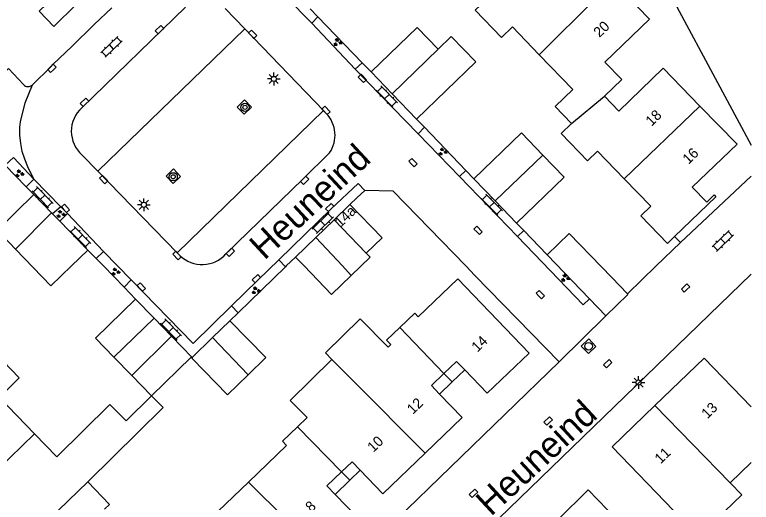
# Model space of a CAD drawing. Extents: x 136000 to 138005, y 398500 to 400500.
# Drawn here: x 137928.5 to 138000, y 399477 to 399524.4 of the extents above; entities that cross this region are included whole.
import ezdxf

# ---------------------------------------------------------------- set-up
doc = ezdxf.new("R2010")
doc.units = 0
for name, color, linetype in [('gg-afsc-muur', 7, 'Continuous'), ('gg-anno-huisnummerreeks BGT', 7, 'Continuous'), ('gg-anno-openbare ruimte label', 7, 'Continuous'), ('gg-bbg-bijgebouw', 7, 'Continuous'), ('gg-bbg-gedigitaliseerde bebouwing', 7, 'Continuous'), ('gg-bbg-gedigitaliseerde bijgebouw', 7, 'Continuous'), ('gg-bbg-hoofdgebouw', 7, 'Continuous'), ('gg-bbg-onder overbouw', 7, 'Continuous'), ('gg-bbg-pand overbouw', 7, 'Continuous'), ('gg-bbg-tussenscheiding', 7, 'Continuous'), ('gg-bbg-tussenscheiding niveau 01', 7, 'Continuous'), ('gg-knt-verharding', 7, 'Continuous'), ('gg-knt-verharding nz', 7, 'Continuous'), ('gt-bbg-plantopografie pand', 7, 'Continuous'), ('gt-grn-weggrens', 7, 'Continuous'), ('gt-symb-boom', 7, 'Continuous'), ('gt-symb-groenvak', 7, 'Continuous'), ('gt-symb-klinker verharding', 7, 'Continuous'), ('gt-symb-kolk', 7, 'Continuous'), ('gt-symb-lichtmast', 7, 'Continuous'), ('gt-symb-rioolschacht', 7, 'Continuous')]:
    doc.layers.add(name, color=color, linetype=linetype)

# ---------------------------------------------------------------- blocks, each defined once
blk = doc.blocks.new('gt0-KL1')
at = {"layer": 'gt-symb-klinker verharding'}
for p, q in [((-1.15, 0.3), (1.15, 0.3)), ((-1, -0.3), (-1, 0.3)), ((-0.5, 0.3), (-0.5, 0.45)), ((0, -0.3), (0, 0.3)), ((0.5, 0.3), (0.5, 0.45)), ((1, -0.3), (1, 0.3)), ((-1.15, -0.3), (1.15, -0.3)), ((-0.5, -0.45), (-0.5, -0.3)), ((0.5, -0.45), (0.5, -0.3))]:
    blk.add_line(p, q, dxfattribs=at)
blk = doc.blocks.new('gt0-RS')
at = {"layer": 'gt-symb-rioolschacht'}
blk.add_lwpolyline([(-0.5, -0.5), (0.5, -0.5), (0.5, 0.5), (-0.5, 0.5)], close=True, dxfattribs=at)
blk.add_circle((0, 0), 0.375, dxfattribs=at)
blk = doc.blocks.new('gt0-KOLK')
at = {"layer": 'gt-symb-kolk'}
blk.add_lwpolyline([(0, 0), (0.375, 0), (0.375, 0.4), (-0.375, 0.4), (-0.375, 0), (0, 0)], dxfattribs=at)
blk = doc.blocks.new('gt0-LMAST')
at = {"layer": 'gt-symb-lichtmast'}
for p, q in [((-0.182, 0.173), (-0.447, 0.438)), ((-0.005, 0.246), (-0.005, 0.621)), ((0.172, 0.173), (0.437, 0.438)), ((-0.255, -0.004), (-0.63, -0.004)), ((-0.182, -0.181), (-0.447, -0.446)), ((-0.005, -0.254), (-0.005, -0.629)), ((0.437, -0.446), (0.172, -0.181)), ((0.245, -0.004), (0.62, -0.004))]:
    blk.add_line(p, q, dxfattribs=at)
blk.add_circle((-0.005, -0.004), 0.25, dxfattribs=at)
blk = doc.blocks.new('gt0-GRVAK')
at = {"layer": 'gt-symb-groenvak'}
for p, q in [((-0.11, 0.189), (-0.228, 0.24)), ((-0.182, 0.153), (0.088, 0.153)), ((-0.091, 0.211), (-0.156, 0.322)), ((-0.047, 0.214), (-0.047, 0.393)), ((-0.004, 0.211), (0.061, 0.322)), ((0.015, 0.189), (0.133, 0.24)), ((0.262, -0.052), (0.197, 0.059)), ((0.305, -0.049), (0.305, 0.13)), ((0.349, -0.052), (0.414, 0.059)), ((-0.245, -0.228), (-0.363, -0.177)), ((-0.318, -0.264), (-0.047, -0.264)), ((-0.226, -0.206), (-0.291, -0.095)), ((-0.183, -0.203), (-0.183, -0.024)), ((-0.139, -0.206), (-0.074, -0.095)), ((-0.12, -0.228), (-0.002, -0.177)), ((0.243, -0.074), (0.125, -0.023)), ((0.17, -0.11), (0.441, -0.11)), ((0.368, -0.074), (0.486, -0.023))]:
    blk.add_line(p, q, dxfattribs=at)
blk = doc.blocks.new('gt0-BOOM')
at = {"layer": 'gt-symb-boom'}
for radius in [0.4, 0.2]:
    blk.add_circle((0, 0), radius, dxfattribs=at)

msp = doc.modelspace()

# ---------------------------------------------------------------- linework, layer by layer
at = {"layer": 'gg-afsc-muur'}
for p, q in [((137957.15, 399525.001), (137957.913, 399524.21)), ((137957.913, 399524.21), (137962.212, 399519.75)), ((137962.212, 399519.75), (137963.07, 399518.86)), ((137967.48, 399514.27), (137968.245, 399513.474)), ((137968.245, 399513.474), (137972.273, 399509.279)), ((137929.574, 399507.705), (137927.539, 399509.794)), ((137972.273, 399509.279), (137973.05, 399508.47)), ((137930.3, 399506.96), (137929.574, 399507.705)), ((137962.448, 399507.343), (137961.671, 399506.617)), ((137977.2, 399504.16), (137977.893, 399503.441)), ((137977.893, 399503.441), (137980.16, 399501.09)), ((137990.778, 399500), (137993.133, 399502.272)), ((137993.133, 399502.272), (137992.558, 399502.852)), ((137936.378, 399500.711), (137935.55, 399501.531)), ((137955.731, 399500.87), (137954.838, 399500)), ((137937.096, 399500), (137936.378, 399500.711)), ((137939.088, 399497.934), (137937.096, 399500)), ((137954.755, 399499.919), (137950.16, 399495.457)), ((137954.838, 399500), (137954.755, 399499.919)), ((137973.158, 399499.075), (137972.261, 399500)), ((137987.97, 399497.291), (137990.778, 399500)), ((137940.2, 399496.78), (137939.088, 399497.934)), ((137950.16, 399495.457), (137949.36, 399494.68))]:
    msp.add_line(p, q, dxfattribs=at)
msp.add_lwpolyline([(137972.261, 399500), (137965.21, 399507.268), (137962.448, 399507.343)], dxfattribs=at)
at = {"layer": 'gg-bbg-bijgebouw'}
for p, q in [((137965.111, 399516.736), (137963.07, 399518.86)), ((137967.48, 399514.27), (137965.111, 399516.736)), ((137975.125, 399506.315), (137973.05, 399508.47)), ((137930.3, 399506.96), (137932.037, 399505.163)), ((137977.2, 399504.16), (137975.125, 399506.315)), ((137932.037, 399505.163), (137932.139, 399505.058)), ((137932.139, 399505.058), (137932.83, 399504.343)), ((137932.83, 399504.343), (137935.55, 399501.531)), ((137957.707, 399502.773), (137955.731, 399500.87)), ((137955.731, 399500.87), (137956.57, 399500)), ((137984.273, 399496.817), (137980.16, 399501.09)), ((137987.97, 399497.291), (137986.45, 399498.87)), ((137940.2, 399496.78), (137941.989, 399494.932)), ((137984.273, 399496.817), (137985.868, 399495.161)), ((137941.989, 399494.932), (137943.68, 399493.186)), ((137947.669, 399493.035), (137949.36, 399494.68)), ((137943.68, 399493.186), (137945.69, 399491.11)), ((137945.69, 399491.11), (137947.669, 399493.035))]:
    msp.add_line(p, q, dxfattribs=at)
for points in [[(137928.519, 399501.64), (137926.74, 399503.47), (137930.3, 399506.96)], [(137980.16, 399501.09), (137982.31, 399503.16), (137986.45, 399498.87)], [(137935.55, 399501.531), (137933.967, 399500), (137931.98, 399498.08), (137928.519, 399501.64)], [(137961.146, 399499.085), (137959.23, 399497.24), (137956.57, 399500)], [(137985.868, 399495.161), (137988.023, 399497.236), (137987.97, 399497.291)]]:
    msp.add_lwpolyline(points, dxfattribs=at)
at = {"layer": 'gg-bbg-gedigitaliseerde bebouwing'}
for p, q in [((137965.865, 399494.025), (137967.31, 399495.41)), ((137995.42, 399491.05), (138000, 399486.298)), ((137955.924, 399484.364), (137956.859, 399485.263)), ((137932.54, 399481.444), (137930.381, 399483.675)), ((137986.49, 399482.43), (137993.772, 399474.875)), ((137997.951, 399478.91), (138000, 399480.887)), ((137991.604, 399470.583), (137984.17, 399478.23))]:
    msp.add_line(p, q, dxfattribs=at)
for points in [[(137979.401, 399520.528), (137976.801, 399523.226), (137975.745, 399522.209), (137973.19, 399524.86), (137974.796, 399526.408)], [(137982.547, 399513.846), (137980.959, 399515.494), (137982.666, 399517.139), (137979.401, 399520.528)], [(137987.654, 399508.479), (137985.07, 399511.161), (137984.085, 399510.212), (137981.529, 399512.866), (137982.547, 399513.846)], [(137991.87, 399502.19), (137989.28, 399504.88), (137990.237, 399505.798), (137987.654, 399508.479)], [(137964.734, 399492.114), (137962.007, 399494.876), (137958.641, 399491.553), (137959.266, 399490.92)], [(137964.734, 399492.114), (137964.981, 399492.352), (137964.567, 399492.781), (137965.865, 399494.025)], [(137959.266, 399490.92), (137955.219, 399486.924), (137956.859, 399485.263)], [(137930.381, 399483.675), (137926.938, 399487.233), (137928.901, 399489.144), (137927.348, 399490.739)], [(137932.54, 399481.444), (137937.699, 399486.539), (137939.277, 399484.941), (137941.749, 399487.383)], [(137935.556, 399479.018), (137942.874, 399486.244), (137941.749, 399487.383)], [(137951.16, 399479.004), (137954.866, 399482.568), (137954.477, 399482.972), (137955.924, 399484.364)], [(137945.765, 399474.491), (137947.148, 399475.821), (137947.486, 399475.469), (137951.16, 399479.004)], [(137997.951, 399478.91), (137999.068, 399477.751), (137994.885, 399473.72), (137993.772, 399474.875)]]:
    msp.add_lwpolyline(points, dxfattribs=at)
at = {"layer": 'gg-bbg-gedigitaliseerde bijgebouw'}
for p, q in [((137959.485, 399504.484), (137957.707, 399502.773)), ((137938.093, 399491.141), (137939.837, 399489.348)), ((137939.837, 399489.348), (137941.749, 399487.383))]:
    msp.add_line(p, q, dxfattribs=at)
for points in [[(137963.07, 399518.86), (137967.553, 399523.169), (137969.577, 399521.062)], [(137969.577, 399521.062), (137970.866, 399522.3), (137973.243, 399519.825), (137967.48, 399514.27)], [(137973.05, 399508.47), (137977.673, 399512.926), (137979.748, 399510.771)], [(137979.748, 399510.771), (137981.823, 399508.616), (137977.2, 399504.16)], [(137961.146, 399499.085), (137962.981, 399500.852), (137962.607, 399501.241)], [(137940.2, 399496.78), (137936.292, 399492.992), (137938.093, 399491.141)], [(137951.116, 399489.413), (137952.84, 399491.09), (137949.36, 399494.68)], [(137941.749, 399487.383), (137945.598, 399491.127), (137945.701, 399491.021)], [(137945.701, 399491.021), (137949.137, 399487.488), (137951.116, 399489.413)], [(137937.18, 399476.35), (137937.676, 399476.827), (137935.556, 399479.018)]]:
    msp.add_lwpolyline(points, dxfattribs=at)
at = {"layer": 'gg-bbg-hoofdgebouw'}
for p, q in [((137961.019, 399505.961), (137959.485, 399504.484)), ((137992.558, 399502.852), (137991.87, 399502.19)), ((137990.629, 399486.425), (137995.42, 399491.05)), ((137986.49, 399482.43), (137990.629, 399486.425)), ((137979.715, 399473.9), (137984.17, 399478.23))]:
    msp.add_line(p, q, dxfattribs=at)
for points in [[(137986.56, 399527.675), (137990.11, 399523.99), (137985.79, 399519.8), (137987.42, 399518.12), (137985.74, 399516.49)], [(137985.74, 399516.49), (137987.14, 399515.05), (137991.44, 399519.22), (137995.016, 399515.539)], [(137995.016, 399515.539), (137998.62, 399511.83), (137994.27, 399507.66), (137995.67, 399506.21), (137996.39, 399506.91), (137996.57, 399506.71), (137992.558, 399502.852)], [(137962.607, 399501.241), (137964.141, 399502.718), (137961.019, 399505.961)], [(137967.31, 399495.41), (137967.65, 399495.05), (137971.49, 399498.74), (137978.42, 399491.54), (137974.36, 399487.64), (137972.163, 399489.91)], [(137969.73, 399487.544), (137971.92, 399485.28), (137968.321, 399481.816)], [(137968.321, 399481.816), (137964.22, 399477.87), (137962.012, 399480.159)], [(137958.176, 399472.047), (137961.77, 399475.51), (137959.577, 399477.791)]]:
    msp.add_lwpolyline(points, dxfattribs=at)
at = {"layer": 'gg-bbg-onder overbouw'}
for points in [[(137972.163, 399489.91), (137971.37, 399490.73), (137970.15, 399489.55)], [(137970.15, 399489.55), (137968.93, 399488.37), (137969.73, 399487.544)], [(137960.193, 399479.987), (137961.22, 399480.98), (137962.012, 399480.159)], [(137959.577, 399477.791), (137958.78, 399478.62), (137960.193, 399479.987)]]:
    msp.add_lwpolyline(points, dxfattribs=at)
at = {"layer": 'gg-bbg-pand overbouw'}
for p, q in [((137970.946, 399488.727), (137972.163, 399489.91)), ((137969.73, 399487.544), (137970.946, 399488.727)), ((137960.993, 399479.168), (137962.012, 399480.159)), ((137959.577, 399477.791), (137960.993, 399479.168))]:
    msp.add_line(p, q, dxfattribs=at)
at = {"layer": 'gg-bbg-tussenscheiding'}
for p, q in [((137979.401, 399520.528), (137986.56, 399527.675)), ((137965.111, 399516.736), (137969.577, 399521.062)), ((137982.547, 399513.846), (137985.74, 399516.49)), ((137987.654, 399508.479), (137995.016, 399515.539)), ((137975.125, 399506.315), (137979.748, 399510.771)), ((137932.037, 399505.163), (137928.519, 399501.64)), ((137962.607, 399501.241), (137959.485, 399504.484)), ((137957.707, 399502.773), (137960.293, 399500)), ((137960.293, 399500), (137961.146, 399499.085)), ((137938.093, 399491.141), (137941.989, 399494.932)), ((137965.865, 399494.025), (137970.15, 399489.55)), ((137943.68, 399493.186), (137939.837, 399489.348)), ((137947.669, 399493.035), (137951.116, 399489.413)), ((137945.69, 399491.11), (137945.701, 399491.021)), ((137961.325, 399488.835), (137959.266, 399490.92)), ((137961.325, 399488.835), (137968.321, 399481.816)), ((137990.629, 399486.425), (137997.951, 399478.91)), ((137955.924, 399484.364), (137960.193, 399479.987)), ((137923.064, 399476.591), (137930.381, 399483.675)), ((137930.99, 399474.62), (137935.556, 399479.018)), ((137958.176, 399472.047), (137951.16, 399479.004))]:
    msp.add_line(p, q, dxfattribs=at)
at = {"layer": 'gg-bbg-tussenscheiding niveau 01'}
for p, q in [((137970.15, 399489.55), (137970.946, 399488.727)), ((137960.193, 399479.987), (137960.993, 399479.168))]:
    msp.add_line(p, q, dxfattribs=at)
at = {"layer": 'gg-knt-verharding'}
for p, q in [((137951.552, 399529.518), (137957.302, 399523.592)), ((137936.186, 399523.476), (137937.877, 399525.1)), ((137957.913, 399524.21), (137957.302, 399523.592)), ((137933.997, 399521.338), (137936.186, 399523.476)), ((137957.302, 399523.592), (137961.541, 399519.136)), ((137932.2, 399519.601), (137933.997, 399521.338)), ((137961.541, 399519.136), (137962.212, 399519.75)), ((137961.541, 399519.136), (137967.652, 399512.85)), ((137968.245, 399513.474), (137967.652, 399512.85)), ((137967.652, 399512.85), (137971.666, 399508.693)), ((137971.666, 399508.693), (137972.273, 399509.279)), ((137971.666, 399508.693), (137977.29, 399502.859)), ((137993.133, 399502.272), (138000, 399508.725)), ((137929.574, 399507.705), (137930.328, 399508.422)), ((137932.927, 399505.745), (137930.328, 399508.422)), ((137961.019, 399505.961), (137961.671, 399506.617)), ((137932.927, 399505.745), (137932.139, 399505.058)), ((137932.83, 399504.343), (137933.589, 399505.09)), ((137937.093, 399501.415), (137933.589, 399505.09)), ((137977.893, 399503.441), (137977.29, 399502.859)), ((137937.093, 399501.415), (137936.378, 399500.711)), ((137939.782, 399498.659), (137937.093, 399501.415)), ((137954.121, 399500.584), (137954.755, 399499.919)), ((137939.088, 399497.934), (137939.782, 399498.659)), ((137981.35, 399490.68), (137973.158, 399499.075)), ((137950.16, 399495.457), (137949.499, 399496.127)), ((137949.937, 399460.249), (137981.35, 399490.68))]:
    msp.add_line(p, q, dxfattribs=at)
for points in [[(137967.891, 399557.099), (137966.3, 399555.58), (137989.26, 399531.71), (138000, 399511.75)], [(137930.168, 399517.606), (137931.963, 399519.347), (137932.2, 399519.601)], [(137929.307, 399517.619), (137927.861, 399519.176), (137915.02, 399506.693), (137915.842, 399505.772), (137915.253, 399505.146), (137916.622, 399503.671), (137915.606, 399502.689)], [(137950.076, 399515.434), (137950.755, 399514.739), (137951.471, 399515.437), (137950.791, 399516.133), (137950.076, 399515.434)], [(137930.328, 399508.422), (137928.335, 399510.532), (137927.539, 399509.794)], [(137943.151, 399508.73), (137943.839, 399508.005), (137944.571, 399508.698), (137943.882, 399509.424), (137943.151, 399508.73)], [(137961.807, 399508.019), (137959.189, 399505.537), (137954.121, 399500.584)], [(137933.589, 399505.09), (137933.243, 399505.461), (137932.927, 399505.745)], [(137977.29, 399502.859), (137983.669, 399496.235), (137984.273, 399496.817)], [(137949.499, 399496.127), (137952.068, 399498.627), (137954.121, 399500.584)], [(137949.499, 399496.127), (137945.781, 399492.481), (137939.782, 399498.659)], [(137952.568, 399457.521), (137955.62, 399460.48), (137961.17, 399461.59), (138000, 399499.215)]]:
    msp.add_lwpolyline(points, dxfattribs=at)
for centre, radius, start, end in [((137929.747, 399518.03), 0.602, 223.0471, 268.95359), ((137929.748, 399518.011), 0.583, 268.77475, 316.0122)]:
    msp.add_arc(centre, radius, start, end, dxfattribs=at)
at = {"layer": 'gg-knt-verharding nz'}
for p, q in [((137934.965, 399515.366), (137945.046, 399525.141)), ((137948.902, 399525.011), (137950.792, 399523.047)), ((137950.792, 399523.047), (137936.539, 399509.228)), ((137950.792, 399523.047), (137958.446, 399515.101)), ((137958.446, 399515.101), (137944.232, 399501.291)), ((137958.716, 399514.821), (137958.446, 399515.101)), ((137936.539, 399509.228), (137934.981, 399510.806)), ((137944.232, 399501.291), (137936.539, 399509.228)), ((137961.807, 399508.019), (137962.448, 399507.343)), ((137944.232, 399501.291), (137944.506, 399501.008))]:
    msp.add_line(p, q, dxfattribs=at)
msp.add_lwpolyline([(137959.039, 399510.996), (137956.478, 399508.47), (137948.976, 399501.165)], dxfattribs=at)
for centre, radius, start, end in [((137937.011, 399513.093), 3.058, 131.99678, 228.40529), ((137956.534, 399512.711), 3.036, 325.60994, 44.04378), ((137946.664, 399503.275), 3.13, 226.41342, 317.60973)]:
    msp.add_arc(centre, radius, start, end, dxfattribs=at)
at = {"layer": 'gt-bbg-plantopografie pand'}
msp.add_lwpolyline([(137933.012, 399526.879), (137934.441, 399525.409), (137932.253, 399523.283), (137930.825, 399524.754), (137933.012, 399526.879)], dxfattribs=at)
at = {"layer": 'gt-grn-weggrens'}
msp.add_line((137981.35, 399490.68), (137985.868, 399495.161), dxfattribs=at)
msp.add_lwpolyline([(137930.328, 399508.422), (137929.737, 399509.641), (137929.427, 399510.374), (137929.193, 399511.135), (137929.036, 399511.915), (137928.959, 399512.707), (137928.961, 399513.503), (137929.005, 399514.019), (137929.458, 399515.863), (137930.168, 399517.606)], dxfattribs=at)

# ---------------------------------------------------------------- block references
at = {"layer": 'gt-symb-boom'}
for p in [(137950.82, 399515.415), (137943.851, 399508.666)]:
    msp.add_blockref('gt0-BOOM', p, dxfattribs=at)
at = {"layer": 'gt-symb-groenvak'}
for p in [(137959.817, 399521.734), (137970.022, 399511.092), (137928.909, 399508.978), (137932.918, 399505.041), (137938.24, 399499.428), (137981.929, 399498.828), (137951.871, 399497.606)]:
    msp.add_blockref('gt0-GRVAK', p, dxfattribs=at)
at = {"layer": 'gt-symb-klinker verharding'}
for p, rotation in [((137937.856, 399521.297), 44.10862414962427), ((137964.601, 399516.459), -45.44539991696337), ((137931.158, 399506.677), -45.526377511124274), ((137974.8, 399505.957), -45.44539991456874), ((137958.382, 399504.174), 44.55460008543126), ((137934.836, 399502.809), -45.52637750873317), ((137997.242, 399502.432), 44.02760489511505), ((137943.633, 399493.823), -45.52637751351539)]:
    msp.add_blockref('gt0-KL1', p, dxfattribs=dict(at, rotation=rotation))
at = {"layer": 'gt-symb-kolk'}
for p, rotation in [((137942.658, 399522.829), 44.15546202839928), ((137951.434, 399522.38), -46.08996650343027), ((137932.215, 399519.072), 44.02760489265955), ((137962.075, 399518.088), -45.972395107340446), ((137935.375, 399515.758), 43.75029526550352), ((137958.56, 399514.983), -46.067145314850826), ((137967.009, 399509.903), -45.972395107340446), ((137937.23, 399508.528), 133.91003349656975), ((137956.478, 399508.47), -135.40513221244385), ((137933.243, 399505.461), -47.02517386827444), ((137959.189, 399505.537), 44.02760489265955), ((137973.327, 399503.318), -45.972395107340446), ((137949.271, 399501.463), -135.81030460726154), ((137944.363, 399501.156), 134.0583770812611), ((137952.068, 399498.627), 43.62257340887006), ((137940.619, 399497.817), -45.972395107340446), ((137993.756, 399497.712), 44.02760489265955), ((137979.363, 399497.08), -45.97239510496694), ((137986.195, 399490.351), 44.02760489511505), ((137980.412, 399484.788), 44.02760489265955), ((137973.158, 399477.771), 44.02760489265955)]:
    msp.add_blockref('gt0-KOLK', p, dxfattribs=dict(at, rotation=rotation))
at = {"layer": 'gt-symb-lichtmast'}
for p in [(137953.624, 399518.179), (137941.007, 399505.947), (137989.057, 399488.673)]:
    msp.add_blockref('gt0-LMAST', p, dxfattribs=at)
at = {"layer": 'gt-symb-rioolschacht', "rotation": -45.972395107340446}
msp.add_blockref('gt0-RS', (137984.199, 399492.197), dxfattribs=at)

# ---------------------------------------------------------------- texts
at = {"layer": 'gg-anno-huisnummerreeks BGT'}
for s, rotation, p in [('20', 43.9, (137985.253, 399522.146)), ('18', 44.2, (137990.315, 399513.522)), ('16', 44.2, (137993.906, 399509.826)), ('14a', 43.9, (137960.107, 399503.694)), ('14', 43.9, (137973.404, 399491.575)), ('12', 43.9, (137967.135, 399485.532)), ('13', 44, (137995.736, 399485.099)), ('10', 43.9, (137963.284, 399481.827)), ('11', 43.9, (137991.192, 399480.716)), ('8', 43.9, (137957.267, 399476.032))]:
    msp.add_text(s, height=1, rotation=rotation, dxfattribs=at).set_placement(p)
at = {"layer": 'gg-anno-openbare ruimte label'}
for p in [(137952.704, 399500.497), (137974.706, 399475.607)]:
    msp.add_text('Heuneind', height=2.5, rotation=42.8, dxfattribs=at).set_placement(p)

doc.saveas('drawing.dxf')
